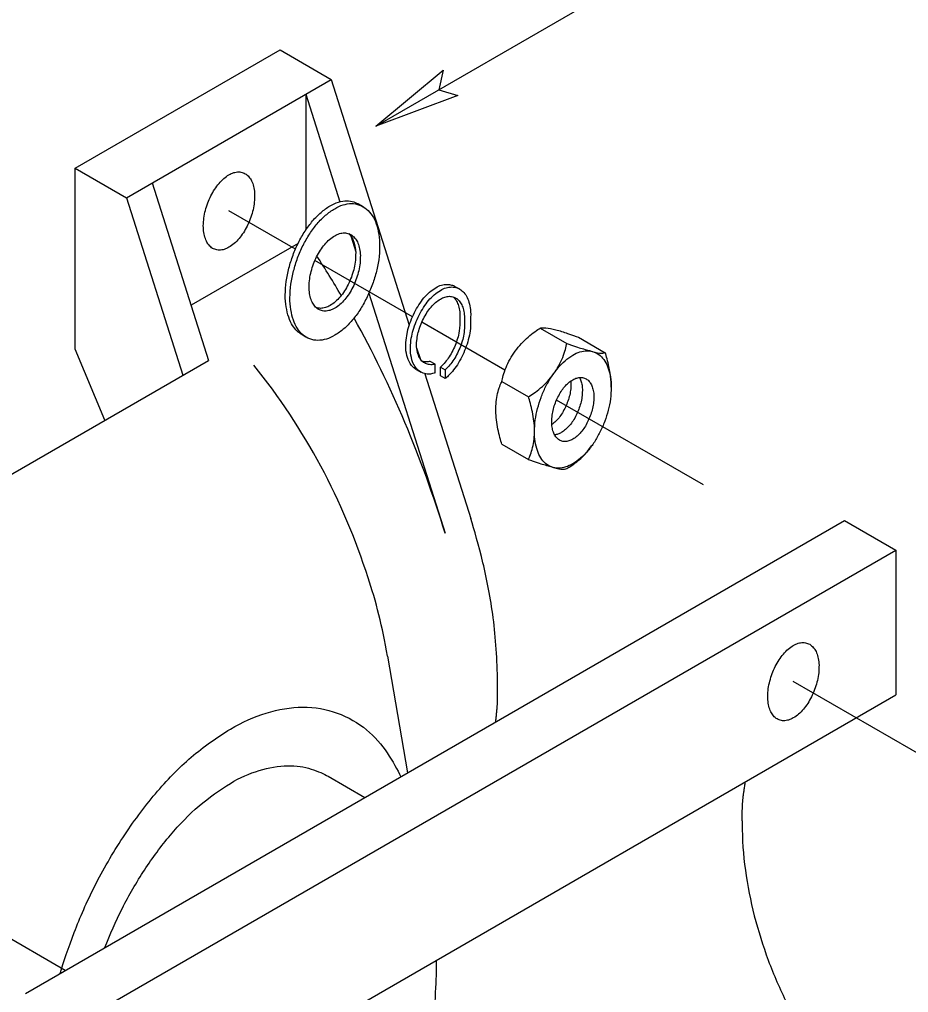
# Model space of a CAD drawing. Extents: x 99968 to 128667, y 90163 to 102182.
# Drawn here: x 117548 to 117701.5, y 97198.1 to 97366.1 of the extents above; entities that cross this region are included whole.
import ezdxf

# ---------------------------------------------------------------- set-up
doc = ezdxf.new("R2010")
doc.units = 0
doc.layers.add('RD Standard Plans Active', color=7, linetype='Continuous')

msp = doc.modelspace()

# ---------------------------------------------------------------- linework, layer by layer
at = {"layer": 'RD Standard Plans Active'}
for p, q in [((117609.53, 97347.65), (117680.23, 97388.46)), ((117557.67, 97340.4), (117593.02, 97360.8)), ((117566.52, 97335.3), (117601.87, 97355.7)), ((117607.42, 97333.7), (117606.62, 97334.18)), ((117595.67, 97326.4), (117584.2, 97333.03)), ((117615.87, 97314.73), (117599.02, 97324.45)), ((117623.2, 97320), (117624, 97319.55)), ((117631.82, 97305.53), (117617.47, 97313.8)), ((117637.92, 97312.8), (117642.52, 97310.15)), ((117597.47, 97311.25), (117596.67, 97311.73)), ((117644.52, 97311.23), (117649.15, 97308.55)), ((117501.12, 97261.3), (117580.67, 97307.23)), ((117616.52, 97305.65), (117617.32, 97305.2)), ((117631.3, 97303.58), (117635.9, 97300.93)), ((117666.12, 97285.73), (117640.72, 97300.38)), ((117631.3, 97292.78), (117635.9, 97290.13)), ((117549.05, 97197.95), (117690.45, 97279.58)), ((117557.9, 97192.85), (117699.3, 97274.48)), ((117611.57, 97256.15), (117615.02, 97236.03)), ((117785.12, 97192.05), (117681.62, 97251.8)), ((117557.9, 97167.85), (117699.3, 97249.48)), ((117699.3, 97249.48), (117699.3, 97249.48)), ((117601.3, 97235.45), (117607.65, 97231.78)), ((117555.92, 97201.93), (117538.55, 97211.98))]:
    msp.add_line(p, q, dxfattribs=at)
for points in [[(117593.02, 97360.8), (117601.87, 97355.7), (117615.32, 97313.3)], [(117597.45, 97353.15), (117597.45, 97329.68)], [(117597.45, 97353.15), (117603.35, 97334.6)], [(117562.77, 97296.88), (117557.67, 97309.15), (117557.67, 97340.4), (117566.52, 97335.3), (117576.25, 97304.68)], [(117570.95, 97337.85), (117580.67, 97307.23)], [(117596.12, 97327.38), (117577.65, 97316.73)], [(117605.22, 97328.73), (117606.1, 97325.98)], [(117608.35, 97318.8), (117621.52, 97277.38)], [(117616.6, 97309.38), (117617.2, 97307.53)], [(117619.77, 97305.03), (117619.77, 97306.58), (117618.95, 97307.05)], [(117618, 97304.93), (117625.95, 97279.93)], [(117690.45, 97279.58), (117699.3, 97274.48), (117699.3, 97249.48)]]:
    msp.add_lwpolyline(points, dxfattribs=at)
for points in [[(117623.7, 97352.91), (117609.53, 97347.65), (117621.17, 97357.3), (117620.41, 97353.93)], [(117620.7, 97304.55), (117620.7, 97306.05), (117621.52, 97305.58), (117621.52, 97304.08)]]:
    msp.add_lwpolyline(points, close=True, dxfattribs=at)
msp.add_arc((117500.67, 97235.57), 112.82, 17.6084, 38.884, dxfattribs=at)
for start_param, end_param in [(5.322923, 5.370146), (5.063537, 5.296612)]:
    msp.add_ellipse((117480.78, 97215.85), major_axis=(0, 178.9), ratio=0.837803, start_param=start_param, end_param=end_param, dxfattribs=at)
for points, degree in [([(117579.77, 97330.45), (117579.8, 97330.9), (117579.85, 97331.8), (117580.12, 97333.1), (117580.52, 97334.4), (117581.05, 97335.63), (117581.72, 97336.78), (117582.47, 97337.8), (117583.3, 97338.63), (117583.9, 97339.08), (117584.2, 97339.25)], 3), ([(117584.2, 97339.25), (117584.47, 97339.43), (117585.02, 97339.65), (117585.87, 97339.8), (117586.67, 97339.65), (117587.37, 97339.25), (117587.92, 97338.6), (117588.32, 97337.78), (117588.57, 97336.73), (117588.65, 97335.98), (117588.62, 97335.55)], 3), ([(117588.62, 97335.55), (117588.62, 97335.1), (117588.57, 97334.2), (117588.3, 97332.9), (117587.9, 97331.63), (117587.35, 97330.38), (117586.7, 97329.23), (117585.95, 97328.2), (117585.12, 97327.38), (117584.52, 97326.93), (117584.2, 97326.75)], 3), ([(117601.65, 97333.88), (117602.12, 97334.18), (117603.1, 97334.58), (117604.57, 97334.85), (117605.77, 97334.63), (117606.4, 97334.3), (117606.62, 97334.18)], 3), ([(117602.45, 97333.4), (117602.92, 97333.7), (117603.9, 97334.1), (117605.37, 97334.38), (117606.77, 97334.1), (117608, 97333.4), (117608.97, 97332.28), (117609.67, 97330.83), (117610.1, 97329), (117610.22, 97327.68), (117610.2, 97326.93)], 3), ([(117593.9, 97318.5), (117593.95, 97319.28), (117594.05, 97320.85), (117594.52, 97323.13), (117595.22, 97325.4), (117596.15, 97327.55), (117597.32, 97329.55), (117598.62, 97331.35), (117600.07, 97332.78), (117601.12, 97333.58), (117601.65, 97333.88)], 3), ([(117594.7, 97318.03), (117594.75, 97318.8), (117594.85, 97320.38), (117595.32, 97322.65), (117596.02, 97324.93), (117596.95, 97327.08), (117598.12, 97329.08), (117599.42, 97330.88), (117600.87, 97332.3), (117601.92, 97333.1), (117602.45, 97333.4)], 3), ([(117584.2, 97326.75), (117583.92, 97326.58), (117583.4, 97326.35), (117582.52, 97326.2), (117581.72, 97326.35), (117581.02, 97326.75), (117580.5, 97327.4), (117580.1, 97328.23), (117579.85, 97329.28), (117579.77, 97330.03), (117579.77, 97330.45)], 3), ([(117602.45, 97328.73), (117602.72, 97328.9), (117603.27, 97329.13), (117604.12, 97329.28), (117604.92, 97329.13), (117605.62, 97328.73), (117606.17, 97328.08), (117606.57, 97327.25), (117606.82, 97326.2), (117606.9, 97325.45), (117606.87, 97325.03)], 3), ([(117604.87, 97329.1), (117605.05, 97328.95), (117605.4, 97328.53), (117605.77, 97327.73), (117606.02, 97326.68), (117606.1, 97325.93), (117606.07, 97325.5)], 3), ([(117598.02, 97319.93), (117598.05, 97320.38), (117598.1, 97321.28), (117598.37, 97322.58), (117598.77, 97323.88), (117599.3, 97325.1), (117599.97, 97326.25), (117600.72, 97327.28), (117601.55, 97328.1), (117602.15, 97328.55), (117602.45, 97328.73)], 3), ([(117606.07, 97325.5), (117606.07, 97325.05), (117606.02, 97324.15), (117605.75, 97322.85), (117605.35, 97321.58), (117604.8, 97320.33), (117604.15, 97319.18), (117603.4, 97318.15), (117602.57, 97317.33), (117601.97, 97316.88), (117601.65, 97316.7)], 3), ([(117610.2, 97326.93), (117610.2, 97326.15), (117610.1, 97324.58), (117609.62, 97322.3), (117608.92, 97320.08), (117607.95, 97317.88), (117606.82, 97315.88), (117605.5, 97314.08), (117604.07, 97312.65), (117603.02, 97311.85), (117602.45, 97311.55)], 3), ([(117606.87, 97325.03), (117606.87, 97324.58), (117606.82, 97323.68), (117606.55, 97322.38), (117606.15, 97321.1), (117605.6, 97319.85), (117604.95, 97318.7), (117604.2, 97317.68), (117603.37, 97316.85), (117602.77, 97316.4), (117602.45, 97316.23)], 3), ([(117602.45, 97316.23), (117602.17, 97316.05), (117601.65, 97315.83), (117600.77, 97315.68), (117599.97, 97315.83), (117599.27, 97316.23), (117598.75, 97316.88), (117598.35, 97317.7), (117598.1, 97318.75), (117598.02, 97319.5), (117598.02, 97319.93)], 3), ([(117614.72, 97309.35), (117614.7, 97310), (117614.8, 97311.2), (117615.07, 97312.48), (117615.55, 97314.03), (117616.2, 97315.48), (117616.97, 97316.83), (117617.85, 97318.05), (117618.82, 97319.03), (117619.55, 97319.53), (117619.9, 97319.75)], 3), ([(117615.52, 97308.95), (117615.5, 97309.55), (117615.6, 97310.78), (117615.87, 97312.03), (117616.35, 97313.58), (117617, 97315.03), (117617.77, 97316.38), (117618.65, 97317.6), (117619.62, 97318.58), (117620.35, 97319.08), (117620.7, 97319.3)], 3), ([(117619.9, 97319.75), (117620.22, 97319.98), (117620.87, 97320.23), (117621.87, 97320.4), (117622.65, 97320.25), (117623.07, 97320.08), (117623.2, 97320)], 3), ([(117620.7, 97319.3), (117621.02, 97319.53), (117621.67, 97319.78), (117622.67, 97319.95), (117623.62, 97319.78), (117624.45, 97319.3), (117625.1, 97318.55), (117625.55, 97317.58), (117625.87, 97316.33), (117625.95, 97315.45), (117625.92, 97314.65)], 3), ([(117596.67, 97311.73), (117596.5, 97311.83), (117595.95, 97312.23), (117595.17, 97313.15), (117594.47, 97314.6), (117594.05, 97316.43), (117593.9, 97317.75), (117593.9, 97318.5)], 3), ([(117602.45, 97311.55), (117601.97, 97311.25), (117601.05, 97310.85), (117599.52, 97310.58), (117598.12, 97310.85), (117596.9, 97311.55), (117595.97, 97312.68), (117595.27, 97314.13), (117594.85, 97315.95), (117594.7, 97317.28), (117594.7, 97318.03)], 3), ([(117616.6, 97309.58), (117616.57, 97310.03), (117616.65, 97311.05), (117616.85, 97312), (117617.22, 97313.25), (117617.75, 97314.4), (117618.37, 97315.48), (117619.07, 97316.45), (117619.85, 97317.23), (117620.42, 97317.63), (117620.7, 97317.8)], 3), ([(117620.7, 97317.8), (117620.95, 97317.98), (117621.47, 97318.18), (117622.27, 97318.33), (117623.02, 97318.18), (117623.7, 97317.8), (117624.2, 97317.2), (117624.57, 97316.43), (117624.82, 97315.43), (117624.87, 97314.73), (117624.87, 97314.05)], 3), ([(117622.97, 97318.15), (117623.12, 97318), (117623.42, 97317.63), (117623.77, 97316.9), (117624.02, 97315.9), (117624.07, 97315.2), (117624.07, 97314.53)], 3), ([(117601.65, 97316.7), (117601.37, 97316.53), (117600.85, 97316.3), (117600, 97316.15), (117599.47, 97316.25), (117599.25, 97316.33)], 3), ([(117624.07, 97314.53), (117624.07, 97314.53), (117624.02, 97312.5), (117623.77, 97311.3), (117623.37, 97310.08), (117622.85, 97308.9), (117622.25, 97307.83), (117621.55, 97306.88), (117621.02, 97306.35), (117620.7, 97306.05)], 3), ([(117625.92, 97314.65), (117625.92, 97313.35), (117625.87, 97312.3), (117625.55, 97310.8), (117625.05, 97309.28), (117624.4, 97307.8), (117623.65, 97306.45), (117622.75, 97305.23), (117622.02, 97304.5), (117621.67, 97304.2), (117621.52, 97304.08)], 3), ([(117624.87, 97314.05), (117624.87, 97312.88), (117624.82, 97312.03), (117624.57, 97310.83), (117624.17, 97309.6), (117623.65, 97308.43), (117623.05, 97307.35), (117622.35, 97306.4), (117621.82, 97305.88), (117621.52, 97305.58)], 3), ([(117631.3, 97303.58), (117631.4, 97304.1), (117631.87, 97305.95), (117633.5, 97308.9), (117635.82, 97311.4), (117637.45, 97312.5), (117637.92, 97312.8)], 3), ([(117637.92, 97312.8), (117638.05, 97312.83), (117638.8, 97312.93), (117640.6, 97312.55), (117642.62, 97311.9), (117644.1, 97311.4), (117644.55, 97311.23)], 3), ([(117616.52, 97305.65), (117616.37, 97305.73), (117616, 97306), (117615.47, 97306.65), (117615, 97307.55), (117614.75, 97308.73), (117614.72, 97309.35)], 3), ([(117619.77, 97305.05), (117619.72, 97305.03), (117619.37, 97304.93), (117618.65, 97304.8), (117617.7, 97304.98), (117616.87, 97305.45), (117616.27, 97306.2), (117615.77, 97307.18), (117615.52, 97308.43), (117615.52, 97308.93)], 3), ([(117619.77, 97306.58), (117619.55, 97306.5), (117619.02, 97306.43), (117618.3, 97306.58), (117617.62, 97306.95), (117617.15, 97307.55), (117616.8, 97308.23), (117616.6, 97309.15), (117616.6, 97309.58)], 3), ([(117635.9, 97300.93), (117636.4, 97301.23), (117638.02, 97302.33), (117640.37, 97304.8), (117641.97, 97307.78), (117642.42, 97309.63), (117642.52, 97310.15)], 3), ([(117642.5, 97310.15), (117642.97, 97309.98), (117644.4, 97309.45), (117646.45, 97308.93), (117648.25, 97308.33), (117649, 97308.53), (117649.12, 97308.58)], 3), ([(117643.55, 97308.13), (117643.95, 97308.38), (117644.77, 97308.73), (117646.05, 97308.95), (117647.25, 97308.73), (117648.3, 97308.13), (117649.12, 97307.15), (117649.72, 97305.9), (117650.1, 97304.33), (117650.22, 97303.2), (117650.17, 97302.58)], 3), ([(117618.95, 97307.05), (117618.72, 97306.98), (117618.25, 97306.9), (117617.77, 97307), (117617.57, 97307.08)], 3), ([(117636.92, 97294.93), (117636.95, 97295.6), (117637.02, 97296.95), (117637.45, 97298.9), (117638.05, 97300.85), (117638.82, 97302.68), (117639.85, 97304.4), (117640.97, 97305.95), (117642.2, 97307.18), (117643.1, 97307.85), (117643.55, 97308.13)], 3), ([(117650.17, 97302.58), (117650.17, 97302.58), (117650.17, 97304), (117649.87, 97306.03), (117649.35, 97307.98), (117649.15, 97308.58)], 3), ([(117639.92, 97296.65), (117639.95, 97297.03), (117639.97, 97297.78), (117640.2, 97298.83), (117640.52, 97299.9), (117640.97, 97300.9), (117641.52, 97301.85), (117642.12, 97302.7), (117642.8, 97303.38), (117643.3, 97303.73), (117643.55, 97303.88)], 3), ([(117643.22, 97303.68), (117643.22, 97303.5), (117643.25, 97303.33), (117643.22, 97303.15)], 2), ([(117643.55, 97303.88), (117643.77, 97304.03), (117644.22, 97304.2), (117644.92, 97304.33), (117645.57, 97304.2), (117646.15, 97303.88), (117646.6, 97303.35), (117646.92, 97302.68), (117647.15, 97301.8), (117647.2, 97301.2), (117647.17, 97300.85)], 3), ([(117644.72, 97304.28), (117644.8, 97304.13), (117644.97, 97303.73), (117645.17, 97302.95), (117645.22, 97302.35), (117645.2, 97302)], 3), ([(117631.3, 97292.78), (117631.1, 97293.38), (117630.57, 97295.33), (117630.15, 97298.55), (117630.47, 97301.65), (117631.1, 97303.18), (117631.3, 97303.58)], 3), ([(117643.22, 97303.15), (117643.22, 97302.78), (117643.2, 97302.03), (117642.97, 97300.98), (117642.62, 97299.93), (117642.17, 97298.9), (117641.65, 97297.95), (117641.02, 97297.1), (117640.45, 97296.53), (117640.07, 97296.23), (117639.95, 97296.15)], 3), ([(117645.2, 97302), (117645.2, 97301.63), (117645.17, 97300.88), (117644.95, 97299.83), (117644.6, 97298.78), (117644.15, 97297.75), (117643.62, 97296.8), (117643, 97295.95), (117642.32, 97295.28), (117641.85, 97294.93), (117641.57, 97294.78)], 3), ([(117650.17, 97302.58), (117650.17, 97301.9), (117650.1, 97300.55), (117649.7, 97298.6), (117649.1, 97296.7), (117648.27, 97294.83), (117647.3, 97293.1), (117646.17, 97291.55), (117644.92, 97290.33), (117644.02, 97289.65), (117643.55, 97289.38)], 3), ([(117635.9, 97290.13), (117636.1, 97290.53), (117636.7, 97292.05), (117637.1, 97295.15), (117636.62, 97298.38), (117636.1, 97300.33), (117635.9, 97300.93)], 3), ([(117647.17, 97300.85), (117647.17, 97300.48), (117647.15, 97299.73), (117646.92, 97298.68), (117646.57, 97297.63), (117646.12, 97296.6), (117645.6, 97295.65), (117644.97, 97294.8), (117644.3, 97294.13), (117643.82, 97293.78), (117643.55, 97293.63)], 3), ([(117643.55, 97293.63), (117643.32, 97293.48), (117642.9, 97293.3), (117642.17, 97293.18), (117641.52, 97293.3), (117640.95, 97293.63), (117640.52, 97294.15), (117640.17, 97294.83), (117639.97, 97295.7), (117639.92, 97296.3), (117639.92, 97296.65)], 3), ([(117643.55, 97289.38), (117643.15, 97289.13), (117642.35, 97288.78), (117641.05, 97288.55), (117639.85, 97288.78), (117638.8, 97289.38), (117638, 97290.35), (117637.4, 97291.6), (117637.02, 97293.18), (117636.92, 97294.3), (117636.92, 97294.93)], 3), ([(117641.57, 97294.78), (117641.35, 97294.63), (117641, 97294.48), (117640.57, 97294.4), (117640.42, 97294.38)], 3), ([(117642.52, 97288.55), (117643.02, 97288.85), (117644.65, 97289.95), (117646.05, 97291.4), (117646.87, 97292.58), (117646.87, 97292.58)], 3), ([(117635.87, 97290.13), (117636.35, 97289.95), (117637.77, 97289.43), (117639.82, 97288.9), (117641.62, 97288.3), (117642.37, 97288.5), (117642.5, 97288.55)], 3), ([(117630.57, 97251.65), (117630.52, 97255.55), (117630, 97263.1), (117628.12, 97272.5), (117626.55, 97278), (117625.95, 97279.93)], 3), ([(117611.57, 97256.15), (117611.15, 97258.78), (117610.15, 97263.33), (117608.87, 97267.8), (117608.22, 97269.7)], 3), ([(117681.62, 97258.03), (117681.9, 97258.2), (117682.45, 97258.43), (117683.3, 97258.58), (117684.1, 97258.43), (117684.8, 97258.03), (117685.35, 97257.38), (117685.75, 97256.55), (117686, 97255.5), (117686.07, 97254.75), (117686.05, 97254.33)], 3), ([(117677.2, 97249.23), (117677.22, 97249.68), (117677.27, 97250.58), (117677.55, 97251.88), (117677.95, 97253.18), (117678.47, 97254.4), (117679.15, 97255.55), (117679.9, 97256.58), (117680.72, 97257.4), (117681.32, 97257.85), (117681.62, 97258.03)], 3), ([(117686.05, 97254.33), (117686.05, 97253.88), (117686, 97252.98), (117685.72, 97251.68), (117685.32, 97250.4), (117684.77, 97249.15), (117684.12, 97248), (117683.37, 97246.98), (117682.55, 97246.15), (117681.95, 97245.7), (117681.62, 97245.53)], 3), ([(117630.25, 97244.83), (117630.5, 97247.08), (117630.6, 97249.35), (117630.57, 97251.65)], 2), ([(117681.62, 97245.53), (117681.35, 97245.35), (117680.82, 97245.13), (117679.95, 97244.98), (117679.15, 97245.13), (117678.45, 97245.53), (117677.92, 97246.18), (117677.52, 97247), (117677.27, 97248.05), (117677.2, 97248.8), (117677.2, 97249.23)], 3), ([(117584.45, 97243.6), (117586.52, 97244.85), (117590.57, 97246.6), (117597.02, 97247.75), (117603.02, 97246.68), (117608.25, 97243.65), (117611.7, 97239.53), (117613.3, 97236.55), (117613.87, 97235.38)], 3), ([(117555.05, 97201.4), (117555.62, 97203.33), (117557.35, 97208.43), (117560.8, 97216.43), (117565.77, 97225), (117571.42, 97232.65), (117577.57, 97238.98), (117582.15, 97242.2), (117584.45, 97243.6)], 3), ([(117584.45, 97234.23), (117586.1, 97235.23), (117589.35, 97236.63), (117594.5, 97237.55), (117598.52, 97236.83), (117600.62, 97235.83), (117601.3, 97235.45)], 3), ([(117562.77, 97205.88), (117563.65, 97208.1), (117565.67, 97212.75), (117569.5, 97219.35), (117574.02, 97225.45), (117578.95, 97230.53), (117582.6, 97233.1), (117584.45, 97234.23)], 3), ([(117673.3, 97234.48), (117672.92, 97232.1), (117672.72, 97229.73), (117672.77, 97227.3)], 2), ([(117672.77, 97227.3), (117672.8, 97224.55), (117673.17, 97219.23), (117674.75, 97211.33), (117677.17, 97203.65), (117680.37, 97196.23), (117684.35, 97189.35), (117688.87, 97183.25), (117693.8, 97178.18), (117697.45, 97175.6), (117699.3, 97174.48)], 3), ([(117585.95, 97184.05), (117585.05, 97181.55), (117583.42, 97174.2), (117588.05, 97159.68), (117613.8, 97151.83), (117619.22, 97178.93), (117619.35, 97192.13), (117620.17, 97201.58), (117620.02, 97203.73)], 3)]:
    msp.add_open_spline(points, degree=degree, dxfattribs=at)

doc.saveas('drawing.dxf')
